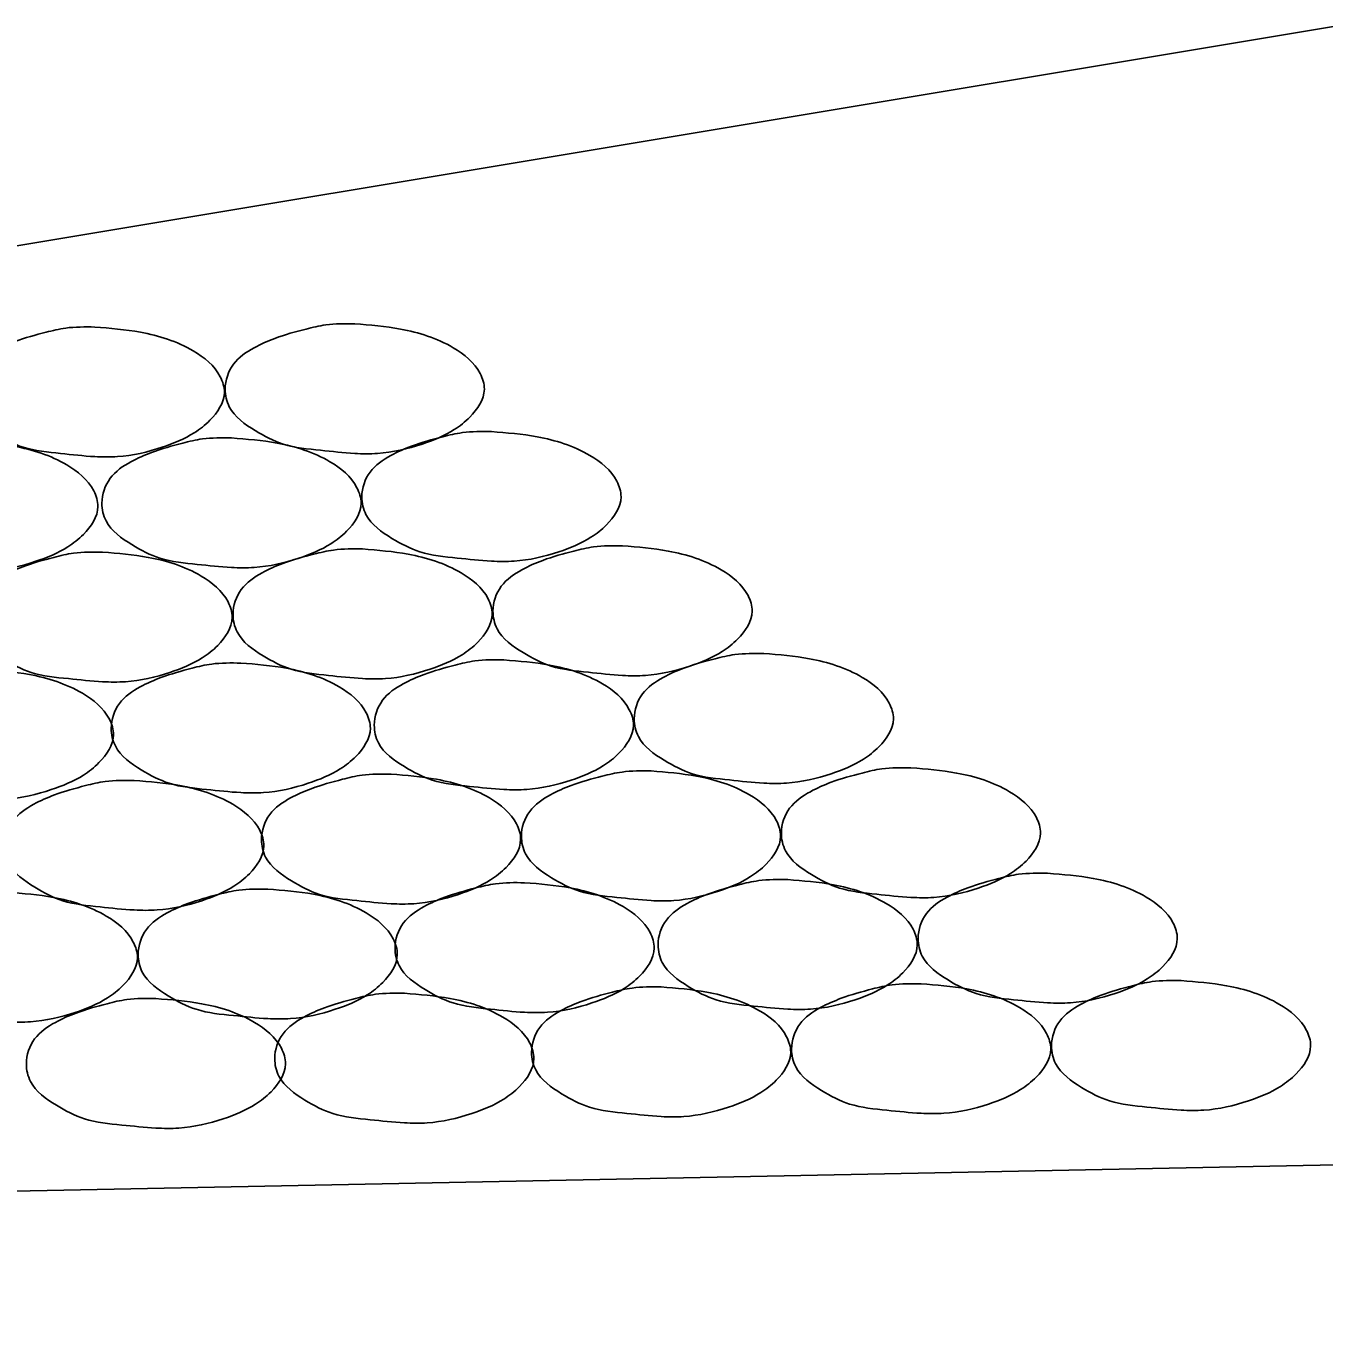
# Model space of a CAD drawing. Extents: x 60325 to 61047, y 53669 to 53767.
# Drawn here: x 60345.666 to 60347.231, y 53688.754 to 53690.315 of the extents above; entities that cross this region are included whole.
import ezdxf

# ---------------------------------------------------------------- set-up
doc = ezdxf.new("R2010")
doc.units = 0
doc.layers.add('R_Border Prem', color=7, linetype='Continuous')

msp = doc.modelspace()

# ---------------------------------------------------------------- linework, layer by layer
at = {"layer": 'R_Border Prem'}
for p in [(60347.2467, 53690.3151), (60355.2467, 53689.1017)]:
    msp.add_line(p, (60337.8825, 53688.7544), dxfattribs=at)
for points in [[(60345.7485, 53689.952), (60345.8035, 53689.9457), (60345.8673, 53689.9232), (60345.8998, 53689.892), (60345.9048, 53689.8732), (60345.8873, 53689.8395), (60345.8685, 53689.8245), (60345.8298, 53689.807), (60345.776, 53689.7957), (60345.7485, 53689.7957), (60345.7073, 53689.7995), (60345.6623, 53689.807), (60345.6285, 53689.8232), (60345.5973, 53689.852), (60345.5923, 53689.8732), (60345.6023, 53689.9032), (60345.6273, 53689.9232), (60345.6523, 53689.9345), (60345.6898, 53689.9457), (60345.7135, 53689.9507), (60345.7485, 53689.952)], [(60346.062, 53689.9558), (60346.117, 53689.9495), (60346.1807, 53689.927), (60346.2132, 53689.8958), (60346.2182, 53689.877), (60346.2007, 53689.8433), (60346.182, 53689.8283), (60346.1432, 53689.8108), (60346.0895, 53689.7995), (60346.062, 53689.7995), (60346.0207, 53689.8033), (60345.9757, 53689.8108), (60345.942, 53689.827), (60345.9107, 53689.8558), (60345.9057, 53689.877), (60345.9157, 53689.907), (60345.9407, 53689.927), (60345.9657, 53689.9383), (60346.0032, 53689.9495), (60346.027, 53689.9545), (60346.062, 53689.9558)], [(60346.2268, 53689.8259), (60346.2818, 53689.8196), (60346.3455, 53689.7971), (60346.378, 53689.7659), (60346.383, 53689.7471), (60346.3655, 53689.7134), (60346.3468, 53689.6984), (60346.308, 53689.6809), (60346.2543, 53689.6696), (60346.2268, 53689.6696), (60346.1855, 53689.6734), (60346.1405, 53689.6809), (60346.1068, 53689.6971), (60346.0755, 53689.7259), (60346.0705, 53689.7471), (60346.0805, 53689.7771), (60346.1055, 53689.7971), (60346.1305, 53689.8084), (60346.168, 53689.8196), (60346.1918, 53689.8246), (60346.2268, 53689.8259)], [(60345.5961, 53689.8144), (60345.6511, 53689.8082), (60345.7148, 53689.7857), (60345.7473, 53689.7544), (60345.7523, 53689.7357), (60345.7348, 53689.7019), (60345.7161, 53689.6869), (60345.6773, 53689.6694), (60345.6236, 53689.6582), (60345.5961, 53689.6582), (60345.5548, 53689.6619), (60345.5098, 53689.6694), (60345.4761, 53689.6857), (60345.4448, 53689.7144), (60345.4398, 53689.7357), (60345.4498, 53689.7657), (60345.4748, 53689.7857), (60345.4998, 53689.7969), (60345.5373, 53689.8082), (60345.5611, 53689.8132), (60345.5961, 53689.8144)], [(60345.9133, 53689.8182), (60345.9683, 53689.812), (60346.0321, 53689.7895), (60346.0646, 53689.7582), (60346.0696, 53689.7395), (60346.0521, 53689.7057), (60346.0333, 53689.6907), (60345.9946, 53689.6732), (60345.9408, 53689.662), (60345.9133, 53689.662), (60345.8721, 53689.6657), (60345.8271, 53689.6732), (60345.7933, 53689.6895), (60345.7621, 53689.7182), (60345.7571, 53689.7395), (60345.7671, 53689.7695), (60345.7921, 53689.7895), (60345.8171, 53689.8007), (60345.8546, 53689.812), (60345.8783, 53689.817), (60345.9133, 53689.8182)], [(60346.0714, 53689.6843), (60346.1264, 53689.678), (60346.1902, 53689.6555), (60346.2227, 53689.6243), (60346.2277, 53689.6055), (60346.2102, 53689.5718), (60346.1914, 53689.5568), (60346.1527, 53689.5393), (60346.0989, 53689.528), (60346.0714, 53689.528), (60346.0302, 53689.5318), (60345.9852, 53689.5393), (60345.9514, 53689.5555), (60345.9202, 53689.5843), (60345.9152, 53689.6055), (60345.9252, 53689.6355), (60345.9502, 53689.6555), (60345.9752, 53689.6668), (60346.0127, 53689.678), (60346.0364, 53689.683), (60346.0714, 53689.6843)], [(60346.3849, 53689.6881), (60346.4399, 53689.6818), (60346.5036, 53689.6593), (60346.5361, 53689.6281), (60346.5411, 53689.6093), (60346.5236, 53689.5756), (60346.5049, 53689.5606), (60346.4661, 53689.5431), (60346.4124, 53689.5318), (60346.3849, 53689.5318), (60346.3436, 53689.5356), (60346.2986, 53689.5431), (60346.2649, 53689.5593), (60346.2336, 53689.5881), (60346.2286, 53689.6093), (60346.2386, 53689.6393), (60346.2636, 53689.6593), (60346.2886, 53689.6706), (60346.3261, 53689.6818), (60346.3499, 53689.6868), (60346.3849, 53689.6881)], [(60345.758, 53689.6804), (60345.813, 53689.6742), (60345.8767, 53689.6517), (60345.9092, 53689.6204), (60345.9142, 53689.6017), (60345.8967, 53689.5679), (60345.878, 53689.5529), (60345.8392, 53689.5354), (60345.7855, 53689.5242), (60345.758, 53689.5242), (60345.7167, 53689.5279), (60345.6717, 53689.5354), (60345.638, 53689.5517), (60345.6067, 53689.5804), (60345.6017, 53689.6017), (60345.6117, 53689.6317), (60345.6367, 53689.6517), (60345.6617, 53689.6629), (60345.6992, 53689.6742), (60345.723, 53689.6792), (60345.758, 53689.6804)], [(60346.5552, 53689.5582), (60346.6102, 53689.5519), (60346.6739, 53689.5294), (60346.7064, 53689.4982), (60346.7114, 53689.4794), (60346.6939, 53689.4457), (60346.6752, 53689.4307), (60346.6364, 53689.4132), (60346.5827, 53689.4019), (60346.5552, 53689.4019), (60346.5139, 53689.4057), (60346.4689, 53689.4132), (60346.4352, 53689.4294), (60346.4039, 53689.4582), (60346.3989, 53689.4794), (60346.4089, 53689.5094), (60346.4339, 53689.5294), (60346.4589, 53689.5407), (60346.4964, 53689.5519), (60346.5202, 53689.5569), (60346.5552, 53689.5582)], [(60345.9245, 53689.5467), (60345.9795, 53689.5405), (60346.0433, 53689.518), (60346.0758, 53689.4867), (60346.0808, 53689.468), (60346.0633, 53689.4342), (60346.0445, 53689.4192), (60346.0058, 53689.4017), (60345.952, 53689.3905), (60345.9245, 53689.3905), (60345.8833, 53689.3942), (60345.8383, 53689.4017), (60345.8045, 53689.418), (60345.7733, 53689.4467), (60345.7683, 53689.468), (60345.7783, 53689.498), (60345.8033, 53689.518), (60345.8283, 53689.5292), (60345.8658, 53689.5405), (60345.8895, 53689.5455), (60345.9245, 53689.5467)], [(60346.2418, 53689.5505), (60346.2968, 53689.5443), (60346.3605, 53689.5218), (60346.393, 53689.4905), (60346.398, 53689.4718), (60346.3805, 53689.438), (60346.3618, 53689.423), (60346.323, 53689.4055), (60346.2693, 53689.3943), (60346.2418, 53689.3943), (60346.2005, 53689.398), (60346.1555, 53689.4055), (60346.1218, 53689.4218), (60346.0905, 53689.4505), (60346.0855, 53689.4718), (60346.0955, 53689.5018), (60346.1205, 53689.5218), (60346.1455, 53689.533), (60346.183, 53689.5443), (60346.2068, 53689.5493), (60346.2418, 53689.5505)], [(60345.6149, 53689.5391), (60345.6699, 53689.5328), (60345.7336, 53689.5103), (60345.7661, 53689.4791), (60345.7711, 53689.4603), (60345.7536, 53689.4266), (60345.7349, 53689.4116), (60345.6961, 53689.3941), (60345.6424, 53689.3828), (60345.6149, 53689.3828), (60345.5736, 53689.3866), (60345.5286, 53689.3941), (60345.4949, 53689.4103), (60345.4636, 53689.4391), (60345.4586, 53689.4603), (60345.4686, 53689.4903), (60345.4936, 53689.5103), (60345.5186, 53689.5216), (60345.5561, 53689.5328), (60345.5799, 53689.5378), (60345.6149, 53689.5391)], [(60346.7326, 53689.4204), (60346.7876, 53689.4141), (60346.8513, 53689.3916), (60346.8838, 53689.3604), (60346.8888, 53689.3416), (60346.8713, 53689.3079), (60346.8526, 53689.2929), (60346.8138, 53689.2754), (60346.7601, 53689.2641), (60346.7326, 53689.2641), (60346.6913, 53689.2679), (60346.6463, 53689.2754), (60346.6126, 53689.2916), (60346.5813, 53689.3204), (60346.5763, 53689.3416), (60346.5863, 53689.3716), (60346.6113, 53689.3916), (60346.6363, 53689.4029), (60346.6738, 53689.4141), (60346.6976, 53689.4191), (60346.7326, 53689.4204)], [(60345.7961, 53689.4051), (60345.8511, 53689.3989), (60345.9149, 53689.3764), (60345.9474, 53689.3451), (60345.9524, 53689.3264), (60345.9349, 53689.2926), (60345.9161, 53689.2776), (60345.8774, 53689.2601), (60345.8236, 53689.2489), (60345.7961, 53689.2489), (60345.7549, 53689.2526), (60345.7099, 53689.2601), (60345.6761, 53689.2764), (60345.6449, 53689.3051), (60345.6399, 53689.3264), (60345.6499, 53689.3564), (60345.6749, 53689.3764), (60345.6999, 53689.3876), (60345.7374, 53689.3989), (60345.7611, 53689.4039), (60345.7961, 53689.4051)], [(60346.1057, 53689.4127), (60346.1607, 53689.4065), (60346.2245, 53689.384), (60346.257, 53689.3527), (60346.262, 53689.334), (60346.2445, 53689.3002), (60346.2257, 53689.2852), (60346.187, 53689.2677), (60346.1332, 53689.2565), (60346.1057, 53689.2565), (60346.0645, 53689.2602), (60346.0195, 53689.2677), (60345.9857, 53689.284), (60345.9545, 53689.3127), (60345.9495, 53689.334), (60345.9595, 53689.364), (60345.9845, 53689.384), (60346.0095, 53689.3952), (60346.047, 53689.4065), (60346.0707, 53689.4115), (60346.1057, 53689.4127)], [(60346.4192, 53689.4166), (60346.4742, 53689.4103), (60346.5379, 53689.3878), (60346.5704, 53689.3566), (60346.5754, 53689.3378), (60346.5579, 53689.3041), (60346.5392, 53689.2891), (60346.5004, 53689.2716), (60346.4467, 53689.2603), (60346.4192, 53689.2603), (60346.3779, 53689.2641), (60346.3329, 53689.2716), (60346.2992, 53689.2878), (60346.2679, 53689.3166), (60346.2629, 53689.3378), (60346.2729, 53689.3678), (60346.2979, 53689.3878), (60346.3229, 53689.3991), (60346.3604, 53689.4103), (60346.3842, 53689.4153), (60346.4192, 53689.4166)], [(60346.8974, 53689.2932), (60346.9524, 53689.287), (60347.0162, 53689.2645), (60347.0487, 53689.2332), (60347.0537, 53689.2145), (60347.0362, 53689.1807), (60347.0174, 53689.1657), (60346.9787, 53689.1482), (60346.9249, 53689.137), (60346.8974, 53689.137), (60346.8562, 53689.1407), (60346.8112, 53689.1482), (60346.7774, 53689.1645), (60346.7462, 53689.1932), (60346.7412, 53689.2145), (60346.7512, 53689.2445), (60346.7762, 53689.2645), (60346.8012, 53689.2757), (60346.8387, 53689.287), (60346.8624, 53689.292), (60346.8974, 53689.2932)], [(60346.2667, 53689.2818), (60346.3217, 53689.2755), (60346.3855, 53689.253), (60346.418, 53689.2218), (60346.423, 53689.203), (60346.4055, 53689.1693), (60346.3867, 53689.1543), (60346.348, 53689.1368), (60346.2942, 53689.1255), (60346.2667, 53689.1255), (60346.2255, 53689.1293), (60346.1805, 53689.1368), (60346.1467, 53689.153), (60346.1155, 53689.1818), (60346.1105, 53689.203), (60346.1205, 53689.233), (60346.1455, 53689.253), (60346.1705, 53689.2643), (60346.208, 53689.2755), (60346.2317, 53689.2805), (60346.2667, 53689.2818)], [(60346.584, 53689.2856), (60346.639, 53689.2793), (60346.7027, 53689.2568), (60346.7352, 53689.2256), (60346.7402, 53689.2068), (60346.7227, 53689.1731), (60346.704, 53689.1581), (60346.6652, 53689.1406), (60346.6115, 53689.1293), (60346.584, 53689.1293), (60346.5427, 53689.1331), (60346.4977, 53689.1406), (60346.464, 53689.1568), (60346.4327, 53689.1856), (60346.4277, 53689.2068), (60346.4377, 53689.2368), (60346.4627, 53689.2568), (60346.4877, 53689.2681), (60346.5252, 53689.2793), (60346.549, 53689.2843), (60346.584, 53689.2856)], [(60345.6437, 53689.2703), (60345.6987, 53689.2641), (60345.7624, 53689.2416), (60345.7949, 53689.2103), (60345.7999, 53689.1916), (60345.7824, 53689.1578), (60345.7637, 53689.1428), (60345.7249, 53689.1253), (60345.6712, 53689.1141), (60345.6437, 53689.1141), (60345.6024, 53689.1178), (60345.5574, 53689.1253), (60345.5237, 53689.1416), (60345.4924, 53689.1703), (60345.4874, 53689.1916), (60345.4974, 53689.2216), (60345.5224, 53689.2416), (60345.5474, 53689.2528), (60345.5849, 53689.2641), (60345.6087, 53689.2691), (60345.6437, 53689.2703)], [(60345.9571, 53689.2741), (60346.0121, 53689.2679), (60346.0758, 53689.2454), (60346.1083, 53689.2141), (60346.1133, 53689.1954), (60346.0958, 53689.1616), (60346.0771, 53689.1466), (60346.0383, 53689.1291), (60345.9846, 53689.1179), (60345.9571, 53689.1179), (60345.9158, 53689.1216), (60345.8708, 53689.1291), (60345.8371, 53689.1454), (60345.8058, 53689.1741), (60345.8008, 53689.1954), (60345.8108, 53689.2254), (60345.8358, 53689.2454), (60345.8608, 53689.2566), (60345.8983, 53689.2679), (60345.9221, 53689.2729), (60345.9571, 53689.2741)], [(60346.4314, 53689.1561), (60346.4864, 53689.1498), (60346.5501, 53689.1273), (60346.5826, 53689.0961), (60346.5876, 53689.0773), (60346.5701, 53689.0436), (60346.5514, 53689.0286), (60346.5126, 53689.0111), (60346.4589, 53688.9998), (60346.4314, 53688.9998), (60346.3901, 53689.0036), (60346.3451, 53689.0111), (60346.3114, 53689.0273), (60346.2801, 53689.0561), (60346.2751, 53689.0773), (60346.2851, 53689.1073), (60346.3101, 53689.1273), (60346.3351, 53689.1386), (60346.3726, 53689.1498), (60346.3964, 53689.1548), (60346.4314, 53689.1561)], [(60346.7448, 53689.1599), (60346.7998, 53689.1537), (60346.8636, 53689.1312), (60346.8961, 53689.0999), (60346.9011, 53689.0812), (60346.8836, 53689.0474), (60346.8648, 53689.0324), (60346.8261, 53689.0149), (60346.7723, 53689.0037), (60346.7448, 53689.0037), (60346.7036, 53689.0074), (60346.6586, 53689.0149), (60346.6248, 53689.0312), (60346.5936, 53689.0599), (60346.5886, 53689.0812), (60346.5986, 53689.1112), (60346.6236, 53689.1312), (60346.6486, 53689.1424), (60346.6861, 53689.1537), (60346.7098, 53689.1587), (60346.7448, 53689.1599)], [(60347.0582, 53689.1637), (60347.1132, 53689.1575), (60347.177, 53689.135), (60347.2095, 53689.1037), (60347.2145, 53689.085), (60347.197, 53689.0512), (60347.1782, 53689.0362), (60347.1395, 53689.0187), (60347.0857, 53689.0075), (60347.0582, 53689.0075), (60347.017, 53689.0112), (60346.972, 53689.0187), (60346.9382, 53689.035), (60346.907, 53689.0637), (60346.902, 53689.085), (60346.912, 53689.115), (60346.937, 53689.135), (60346.962, 53689.1462), (60346.9995, 53689.1575), (60347.0232, 53689.1625), (60347.0582, 53689.1637)], [(60345.8222, 53689.1421), (60345.8772, 53689.1359), (60345.941, 53689.1134), (60345.9735, 53689.0821), (60345.9785, 53689.0634), (60345.961, 53689.0296), (60345.9422, 53689.0146), (60345.9035, 53688.9971), (60345.8497, 53688.9859), (60345.8222, 53688.9859), (60345.781, 53688.9896), (60345.736, 53688.9971), (60345.7022, 53689.0134), (60345.671, 53689.0421), (60345.666, 53689.0634), (60345.676, 53689.0934), (60345.701, 53689.1134), (60345.726, 53689.1246), (60345.7635, 53689.1359), (60345.7872, 53689.1409), (60345.8222, 53689.1421)], [(60346.1218, 53689.1484), (60346.1768, 53689.1422), (60346.2405, 53689.1197), (60346.273, 53689.0884), (60346.278, 53689.0697), (60346.2605, 53689.0359), (60346.2418, 53689.0209), (60346.203, 53689.0034), (60346.1493, 53688.9922), (60346.1218, 53688.9922), (60346.0805, 53688.9959), (60346.0355, 53689.0034), (60346.0018, 53689.0197), (60345.9705, 53689.0484), (60345.9655, 53689.0697), (60345.9755, 53689.0997), (60346.0005, 53689.1197), (60346.0255, 53689.1309), (60346.063, 53689.1422), (60346.0868, 53689.1472), (60346.1218, 53689.1484)]]:
    msp.add_spline(points, degree=3, dxfattribs=at)

doc.saveas('drawing.dxf')
